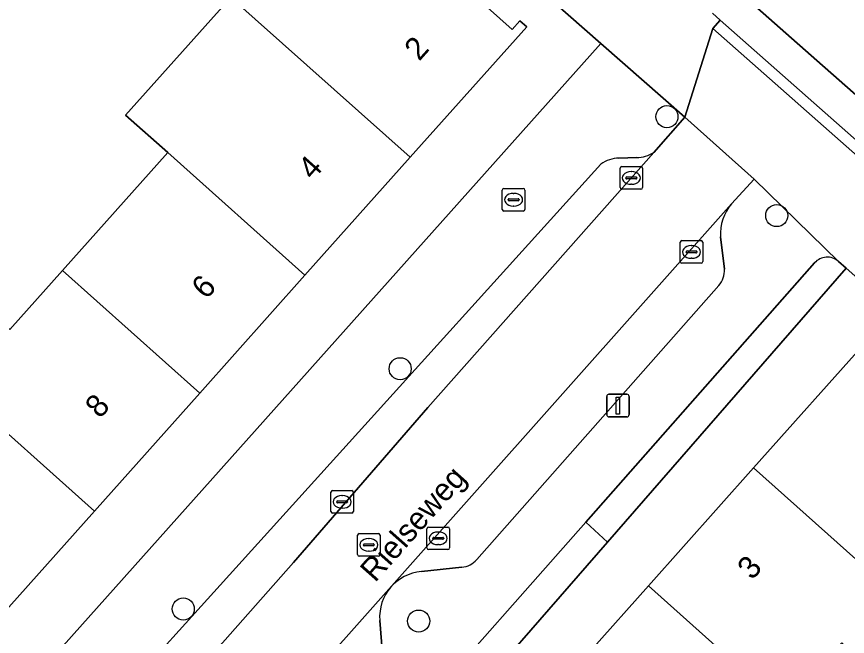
# Model space of a CAD drawing. Extents: x 162523 to 163266, y 381230 to 382050.
# Drawn here: x 162829.22 to 162866.01, y 381959.29 to 381986.73 of the extents above; entities that cross this region are included whole.
import ezdxf

# ---------------------------------------------------------------- set-up
doc = ezdxf.new("R2010")
doc.units = 0
for name, color, linetype in [('IMGEO_Boom', 7, 'Continuous'), ('IMGEO_Brandkraan', 7, 'Continuous'), ('IMGEO_Erf', 7, 'Continuous'), ('IMGEO_Groenvoorziening', 7, 'Continuous'), ('IMGEO_Haag', 7, 'Continuous'), ('IMGEO_Kolk', 7, 'Continuous'), ('IMGEO_Lichtmast', 7, 'Continuous'), ('IMGEO_Openbare_ruimte_label', 7, 'Continuous'), ('IMGEO_Pand', 7, 'Continuous'), ('IMGEO_Pand_nummerreeks', 7, 'Continuous'), ('IMGEO_Parkeervlak_open', 7, 'Continuous'), ('IMGEO_Rijbaan_lokaal_gesloten', 7, 'Continuous'), ('IMGEO_Rijbaan_lokaal_open', 7, 'Continuous'), ('IMGEO_Rioolput', 7, 'Continuous'), ('IMGEO_Voetpad_gesloten', 7, 'Continuous'), ('IMGEO_Voetpad_open', 7, 'Continuous')]:
    doc.layers.add(name, color=color, linetype=linetype)

msp = doc.modelspace()

# ---------------------------------------------------------------- linework, layer by layer
at = {"layer": 'IMGEO_Boom'}
for centre in [(162858.016, 381982.298), (162862.881, 381977.92), (162846.205, 381971.134), (162836.599, 381960.5), (162847.025, 381959.964)]:
    msp.add_circle(centre, 0.489, dxfattribs=at)
at = {"layer": 'IMGEO_Brandkraan'}
for p, q in [((162850.727, 381978.193), (162850.727, 381979.045)), ((162850.802, 381979.119), (162851.654, 381979.119)), ((162851.728, 381979.045), (162851.728, 381978.193)), ((162850.986, 381978.613), (162850.986, 381978.625)), ((162851.029, 381978.662), (162851.427, 381978.662)), ((162851.215, 381978.899), (162851.24, 381978.899)), ((162851.47, 381978.625), (162851.47, 381978.613)), ((162851.424, 381978.576), (162851.026, 381978.576)), ((162851.238, 381978.339), (162851.213, 381978.339)), ((162851.654, 381978.119), (162850.802, 381978.119))]:
    msp.add_line(p, q, dxfattribs=at)
for points in [[(162850.727, 381978.193), (162850.727, 381979.045)], [(162850.802, 381979.119), (162851.654, 381979.119)], [(162851.728, 381979.045), (162851.728, 381978.193)], [(162851.654, 381978.119), (162850.802, 381978.119)]]:
    msp.add_lwpolyline(points, dxfattribs=at)
for centre, radius, start, end in [((162850.804, 381979.043), 0.0765, 91.552, 178.448), ((162850.804, 381979.043), 0.0765, 91.552, 178.448), ((162851.652, 381979.043), 0.0765, 1.552, 88.448), ((162851.652, 381979.043), 0.0765, 1.552, 88.448), ((162851.026, 381978.622), 0.0403, 85.8775, 175.7526), ((162851.023, 381978.612), 0.0366, 178.938, 274.7102), ((162851.427, 381978.619), 0.043, 264.8664, 352.4533), ((162851.431, 381978.624), 0.0386, 1.7309, 96.639), ((162850.804, 381978.195), 0.0765, 181.552, 268.448), ((162850.804, 381978.195), 0.0765, 181.552, 268.448), ((162851.652, 381978.195), 0.0765, 271.552, 358.448), ((162851.652, 381978.195), 0.0765, 271.552, 358.448)]:
    msp.add_arc(centre, radius, start, end, dxfattribs=at)
for centre, major_axis, ratio, start_param, end_param in [((162851.214, 381978.619), (-0.387, 0.002), 0.722429, 4.712389, 7.853982), ((162851.239, 381978.619), (-0.39, 0.002), 0.717154, 1.570796, 4.712389)]:
    msp.add_ellipse(centre, major_axis=major_axis, ratio=ratio, start_param=start_param, end_param=end_param, dxfattribs=at)
at = {"layer": 'IMGEO_Erf'}
for points in [[(162825.375, 381952.267), (162855.09, 381985.538), (162846.765, 381992.863), (162839.846, 381998.952), (162837.144, 382001.33), (162835.604, 381999.58), (162838.275, 381997.194), (162833.752, 381992.13), (162833.142, 381992.674), (162829.259, 381987.894), (162829.193, 381987.955)], [(162835.909, 381980.707), (162834.036, 381982.359), (162838.708, 381987.592), (162843.256, 381992.685), (162843.524, 381992.986), (162845.388, 381991.321), (162845.687, 381991.656), (162846.01, 381991.368), (162845.711, 381991.033), (162851.171, 381986.158), (162851.51, 381986.538), (162851.808, 381986.272), (162846.653, 381980.5), (162841.989, 381975.279), (162837.327, 381970.059), (162832.664, 381964.837), (162828.001, 381959.617)], [(162811.486, 381964.593), (162815.418, 381961.112), (162817.087, 381959.633), (162821.921, 381965.045), (162826.583, 381970.266), (162824.454, 381972.169), (162826.787, 381974.781), (162828.917, 381972.879), (162831.246, 381975.487), (162835.909, 381980.707)], [(162868.339, 381956.702), (162865.769, 381958.996), (162863.221, 381956.142), (162858.446, 381950.793), (162860.194, 381949.233), (162857.829, 381946.583), (162851.808, 381951.958), (162851.682, 381952.07), (162851.892, 381952.319), (162852.137, 381952.113), (162854.258, 381954.532), (162852.685, 381955.936), (162852.357, 381955.568), (162852.092, 381955.804), (162857.195, 381961.521), (162861.857, 381966.744), (162866.948, 381972.448)]]:
    msp.add_lwpolyline(points, dxfattribs=at)
msp.add_lwpolyline([(162872.952, 381953.683), (162874.358, 381955.216), (162874.673, 381955.559), (162875.174, 381956.106), (162874.649, 381956.571), (162878.871, 381961.338), (162880.08, 381963.053), (162874.115, 381968.347), (162865.953, 381975.592), (162855.388, 381963.464), (162847.697, 381954.636), (162850.378, 381952.128), (162851.329, 381951.396), (162859.722, 381943.949), (162857.554, 381941.354), (162867.828, 381932.216), (162870.089, 381934.769), (162864.906, 381939.359), (162864.819, 381940.379), (162877.175, 381954.333), (162877.094, 381954.405), (162876.569, 381953.829), (162875.628, 381952.798), (162874.878, 381951.976)], close=True, dxfattribs=at)
at = {"layer": 'IMGEO_Groenvoorziening'}
for points in [[(162864.554, 381975.823), (162854.421, 381964.345), (162855.388, 381963.464), (162865.953, 381975.592)], [(162865.953, 381975.592), (162865.622, 381975.885)]]:
    msp.add_lwpolyline(points, dxfattribs=at)
msp.add_lwpolyline([(162855.388, 381963.464), (162854.421, 381964.345), (162846.702, 381955.601), (162847.697, 381954.636)], close=True, dxfattribs=at)
msp.add_arc((162865.119, 381975.323), 0.754, 48.173, 138.4719, dxfattribs=at)
at = {"layer": 'IMGEO_Haag'}
msp.add_lwpolyline([(162855.388, 381963.464), (162854.421, 381964.345), (162846.702, 381955.601), (162847.697, 381954.636)], close=True, dxfattribs=at)
at = {"layer": 'IMGEO_Kolk'}
for p, q in [((162856.016, 381980.084), (162856.868, 381980.084)), ((162855.941, 381979.158), (162855.941, 381980.01)), ((162856.429, 381979.864), (162856.454, 381979.864)), ((162856.942, 381980.01), (162856.942, 381979.158)), ((162856.2, 381979.578), (162856.2, 381979.59)), ((162856.638, 381979.541), (162856.24, 381979.541)), ((162856.243, 381979.627), (162856.641, 381979.627)), ((162856.684, 381979.59), (162856.684, 381979.578)), ((162856.868, 381979.084), (162856.016, 381979.084)), ((162856.452, 381979.304), (162856.427, 381979.304)), ((162858.682, 381976.808), (162859.534, 381976.808)), ((162858.607, 381975.882), (162858.607, 381976.734)), ((162859.095, 381976.588), (162859.12, 381976.588)), ((162859.608, 381976.734), (162859.608, 381975.882)), ((162858.866, 381976.302), (162858.866, 381976.314)), ((162859.304, 381976.265), (162858.906, 381976.265)), ((162858.909, 381976.351), (162859.307, 381976.351)), ((162859.118, 381976.028), (162859.093, 381976.028)), ((162859.35, 381976.314), (162859.35, 381976.302)), ((162859.534, 381975.808), (162858.682, 381975.808)), ((162843.21, 381965.743), (162844.062, 381965.743)), ((162843.135, 381964.817), (162843.135, 381965.669)), ((162843.623, 381965.523), (162843.648, 381965.523)), ((162844.136, 381965.669), (162844.136, 381964.817)), ((162843.394, 381965.237), (162843.394, 381965.249)), ((162843.832, 381965.2), (162843.434, 381965.2)), ((162843.437, 381965.286), (162843.835, 381965.286)), ((162843.878, 381965.249), (162843.878, 381965.237)), ((162844.062, 381964.743), (162843.21, 381964.743)), ((162843.646, 381964.963), (162843.621, 381964.963)), ((162847.389, 381963.203), (162847.389, 381964.055)), ((162847.464, 381964.129), (162848.316, 381964.129)), ((162847.877, 381963.909), (162847.902, 381963.909)), ((162848.39, 381964.055), (162848.39, 381963.203)), ((162847.648, 381963.623), (162847.648, 381963.635)), ((162848.086, 381963.586), (162847.688, 381963.586)), ((162847.691, 381963.672), (162848.089, 381963.672)), ((162848.132, 381963.635), (162848.132, 381963.623)), ((162847.9, 381963.349), (162847.875, 381963.349)), ((162848.316, 381963.129), (162847.464, 381963.129))]:
    msp.add_line(p, q, dxfattribs=at)
for points in [[(162856.016, 381980.084), (162856.868, 381980.084)], [(162855.941, 381979.158), (162855.941, 381980.01)], [(162856.942, 381980.01), (162856.942, 381979.158)], [(162856.868, 381979.084), (162856.016, 381979.084)], [(162858.682, 381976.808), (162859.534, 381976.808)], [(162858.607, 381975.882), (162858.607, 381976.734)], [(162859.608, 381976.734), (162859.608, 381975.882)], [(162859.534, 381975.808), (162858.682, 381975.808)], [(162843.21, 381965.743), (162844.062, 381965.743)], [(162843.135, 381964.817), (162843.135, 381965.669)], [(162844.136, 381965.669), (162844.136, 381964.817)], [(162844.062, 381964.743), (162843.21, 381964.743)], [(162847.389, 381963.203), (162847.389, 381964.055)], [(162847.464, 381964.129), (162848.316, 381964.129)], [(162848.39, 381964.055), (162848.39, 381963.203)], [(162848.316, 381963.129), (162847.464, 381963.129)]]:
    msp.add_lwpolyline(points, dxfattribs=at)
for centre, radius, start, end in [((162856.018, 381980.008), 0.0765, 91.552, 178.448), ((162856.018, 381980.008), 0.0765, 91.552, 178.448), ((162856.866, 381980.008), 0.0765, 1.552, 88.448), ((162856.866, 381980.008), 0.0765, 1.552, 88.448), ((162856.24, 381979.587), 0.0403, 85.8775, 175.7526), ((162856.237, 381979.577), 0.0366, 178.938, 274.7102), ((162856.641, 381979.584), 0.043, 264.8664, 352.4533), ((162856.645, 381979.589), 0.0386, 1.7309, 96.639), ((162856.018, 381979.16), 0.0765, 181.552, 268.448), ((162856.018, 381979.16), 0.0765, 181.552, 268.448), ((162856.866, 381979.16), 0.0765, 271.552, 358.448), ((162856.866, 381979.16), 0.0765, 271.552, 358.448), ((162858.684, 381976.732), 0.0765, 91.552, 178.448), ((162858.684, 381976.732), 0.0765, 91.552, 178.448), ((162859.532, 381976.732), 0.0765, 1.552, 88.448), ((162859.532, 381976.732), 0.0765, 1.552, 88.448), ((162858.906, 381976.311), 0.0403, 85.8775, 175.7526), ((162858.903, 381976.301), 0.0366, 178.938, 274.7102), ((162859.307, 381976.308), 0.043, 264.8664, 352.4533), ((162859.311, 381976.313), 0.0386, 1.7309, 96.639), ((162858.684, 381975.884), 0.0765, 181.552, 268.448), ((162858.684, 381975.884), 0.0765, 181.552, 268.448), ((162859.532, 381975.884), 0.0765, 271.552, 358.448), ((162859.532, 381975.884), 0.0765, 271.552, 358.448), ((162843.212, 381965.667), 0.0765, 91.552, 178.448), ((162843.212, 381965.667), 0.0765, 91.552, 178.448), ((162844.06, 381965.667), 0.0765, 1.552, 88.448), ((162844.06, 381965.667), 0.0765, 1.552, 88.448), ((162843.434, 381965.246), 0.0403, 85.8775, 175.7526), ((162843.431, 381965.236), 0.0366, 178.938, 274.7102), ((162843.835, 381965.243), 0.043, 264.8664, 352.4533), ((162843.839, 381965.248), 0.0386, 1.7309, 96.639), ((162843.212, 381964.819), 0.0765, 181.552, 268.448), ((162843.212, 381964.819), 0.0765, 181.552, 268.448), ((162844.06, 381964.819), 0.0765, 271.552, 358.448), ((162844.06, 381964.819), 0.0765, 271.552, 358.448), ((162847.466, 381964.053), 0.0765, 91.552, 178.448), ((162847.466, 381964.053), 0.0765, 91.552, 178.448), ((162848.314, 381964.053), 0.0765, 1.552, 88.448), ((162848.314, 381964.053), 0.0765, 1.552, 88.448), ((162847.688, 381963.632), 0.0403, 85.8775, 175.7526), ((162847.685, 381963.622), 0.0366, 178.938, 274.7102), ((162848.089, 381963.629), 0.043, 264.8664, 352.4533), ((162848.093, 381963.634), 0.0386, 1.7309, 96.639), ((162847.466, 381963.205), 0.0765, 181.552, 268.448), ((162847.466, 381963.205), 0.0765, 181.552, 268.448), ((162848.314, 381963.205), 0.0765, 271.552, 358.448), ((162848.314, 381963.205), 0.0765, 271.552, 358.448)]:
    msp.add_arc(centre, radius, start, end, dxfattribs=at)
for centre, major_axis, ratio, start_param, end_param in [((162856.428, 381979.584), (-0.387, 0.002), 0.722429, 4.712389, 7.853982), ((162856.453, 381979.584), (-0.39, 0.002), 0.717154, 1.570796, 4.712389), ((162859.094, 381976.308), (-0.387, 0.002), 0.722429, 4.712389, 7.853982), ((162859.119, 381976.308), (-0.39, 0.002), 0.717154, 1.570796, 4.712389), ((162843.622, 381965.243), (-0.387, 0.002), 0.722429, 4.712389, 7.853982), ((162843.647, 381965.243), (-0.39, 0.002), 0.717154, 1.570796, 4.712389), ((162847.876, 381963.629), (-0.387, 0.002), 0.722429, 4.712389, 7.853982), ((162847.901, 381963.629), (-0.39, 0.002), 0.717154, 1.570796, 4.712389)]:
    msp.add_ellipse(centre, major_axis=major_axis, ratio=ratio, start_param=start_param, end_param=end_param, dxfattribs=at)
at = {"layer": 'IMGEO_Lichtmast'}
for p, q in [((162855.352, 381969.107), (162855.352, 381969.907)), ((162855.352, 381969.907), (162855.352, 381969.107)), ((162855.452, 381970.007), (162856.242, 381970.007)), ((162856.242, 381970.007), (162855.452, 381970.007)), ((162856.342, 381969.907), (162856.342, 381969.107)), ((162856.342, 381969.107), (162856.342, 381969.907)), ((162856.242, 381969.007), (162855.452, 381969.007)), ((162855.452, 381969.007), (162856.242, 381969.007))]:
    msp.add_line(p, q, dxfattribs=at)
msp.add_lwpolyline([(162855.772, 381969.882), (162855.922, 381969.882), (162855.922, 381969.132), (162855.772, 381969.132), (162855.772, 381969.882)], dxfattribs=at)
for centre, start, end in [((162855.452, 381969.907), 90, 180), ((162855.452, 381969.907), 90, 180), ((162856.242, 381969.907), 0, 90), ((162856.242, 381969.907), 360, 90), ((162855.452, 381969.107), 180, 270), ((162855.452, 381969.107), 180, 270), ((162856.242, 381969.107), 270, 0), ((162856.242, 381969.107), 270, 0)]:
    msp.add_arc(centre, 0.1, start, end, dxfattribs=at)
at = {"layer": 'IMGEO_Pand'}
for points in [[(162845.711, 381991.033), (162846.01, 381991.368), (162845.687, 381991.656), (162845.388, 381991.321), (162843.524, 381992.986), (162843.256, 381992.685), (162838.708, 381987.592), (162846.653, 381980.5), (162851.808, 381986.272), (162851.51, 381986.538), (162851.171, 381986.158)], [(162838.708, 381987.592), (162834.036, 381982.359), (162835.909, 381980.707), (162841.989, 381975.279), (162846.653, 381980.5)], [(162835.909, 381980.707), (162831.246, 381975.487), (162837.327, 381970.059), (162841.989, 381975.279)], [(162826.583, 381970.266), (162832.664, 381964.837), (162837.327, 381970.059), (162831.246, 381975.487), (162828.917, 381972.879), (162826.787, 381974.781), (162824.454, 381972.169)], [(162867.883, 381961.364), (162869.667, 381963.363), (162872.996, 381967.093), (162872.712, 381967.346), (162872.377, 381966.97), (162866.937, 381971.827), (162867.25, 381972.178), (162866.948, 381972.448), (162861.857, 381966.744)], [(162826.583, 381970.266), (162821.921, 381965.045), (162828.001, 381959.617), (162832.664, 381964.837)], [(162867.883, 381961.364), (162861.857, 381966.744), (162857.195, 381961.521), (162863.221, 381956.142), (162865.769, 381958.996), (162868.339, 381956.702), (162870.453, 381959.069)], [(162863.221, 381956.142), (162857.195, 381961.521), (162852.092, 381955.804), (162852.357, 381955.568), (162852.685, 381955.936), (162854.258, 381954.532), (162852.137, 381952.113), (162851.892, 381952.319), (162851.682, 381952.07), (162851.808, 381951.958), (162857.829, 381946.583), (162860.194, 381949.233), (162858.446, 381950.793)]]:
    msp.add_lwpolyline(points, close=True, dxfattribs=at)
at = {"layer": 'IMGEO_Parkeervlak_open'}
for points in [[(162847.43, 381969.417), (162857.435, 381980.713)], [(162856.681, 381980.485), (162855.888, 381980.457)], [(162855.098, 381980.198), (162829.737, 381952.154)], [(162860.885, 381978.441), (162834.091, 381948.311)], [(162860.563, 381975.546), (162860.393, 381976.972)], [(162849.597, 381962.686), (162860.318, 381974.824)], [(162829.368, 381948.852), (162841.475, 381962.564), (162847.43, 381969.417)], [(162847.15, 381962.155), (162848.935, 381962.354)], [(162845.426, 381958.503), (162845.301, 381959.99)]]:
    msp.add_lwpolyline(points, dxfattribs=at)
for centre, radius, start, end in [((162855.877, 381979.156), 1.301, 89.521, 126.7823), ((162856.673, 381981.871), 1.386, 270.3203, 303.329), ((162862.399, 381977.117), 2.012, 138.8363, 184.1301), ((162859.552, 381975.487), 1.013, 319.1484, 3.3638), ((162848.858, 381963.334), 0.983, 274.494, 318.7745), ((162847.318, 381960.14), 2.022, 94.7612, 184.2414)]:
    msp.add_arc(centre, radius, start, end, dxfattribs=at)
at = {"layer": 'IMGEO_Rijbaan_lokaal_gesloten'}
for points in [[(162808.736, 382028.189), (162808.91, 382028.112), (162811.002, 382026.826), (162817.73, 382023.747), (162821.975, 382021.384), (162825.605, 382019.149), (162830.445, 382014.959), (162864.65, 381984.789), (162881.724, 381969.764), (162882.984, 381971.179), (162869.815, 381982.846)], [(162881.724, 381969.764), (162864.65, 381984.789), (162830.445, 382014.959), (162825.605, 382019.149), (162821.975, 382021.384), (162817.73, 382023.747), (162811.002, 382026.826)], [(162860.032, 381986.879), (162860.378, 381986.575)], [(162860.378, 381986.575), (162867.792, 381980.039)]]:
    msp.add_lwpolyline(points, dxfattribs=at)
at = {"layer": 'IMGEO_Rijbaan_lokaal_open'}
msp.add_lwpolyline([(162829.124, 381942.725), (162834.091, 381948.311), (162860.885, 381978.441), (162861.883, 381979.531), (162858.81, 381982.281), (162857.435, 381980.713), (162847.43, 381969.417), (162841.475, 381962.564), (162829.368, 381948.852), (162826.812, 381946.245), (162826.42, 381945.847), (162825.906, 381945.384), (162825.456, 381945.057), (162823.124, 381943.711)], dxfattribs=at)
at = {"layer": 'IMGEO_Rioolput'}
for p, q in [((162844.316, 381962.913), (162844.316, 381963.765)), ((162844.391, 381963.839), (162845.243, 381963.839)), ((162844.804, 381963.619), (162844.829, 381963.619)), ((162845.317, 381963.765), (162845.317, 381962.913)), ((162844.575, 381963.333), (162844.575, 381963.345)), ((162845.013, 381963.296), (162844.615, 381963.296)), ((162844.618, 381963.382), (162845.016, 381963.382)), ((162845.059, 381963.345), (162845.059, 381963.333)), ((162845.243, 381962.839), (162844.391, 381962.839)), ((162844.827, 381963.059), (162844.802, 381963.059))]:
    msp.add_line(p, q, dxfattribs=at)
for points in [[(162844.316, 381962.913), (162844.316, 381963.765)], [(162844.391, 381963.839), (162845.243, 381963.839)], [(162845.317, 381963.765), (162845.317, 381962.913)], [(162845.243, 381962.839), (162844.391, 381962.839)]]:
    msp.add_lwpolyline(points, dxfattribs=at)
for centre, radius, start, end in [((162844.393, 381963.763), 0.0765, 91.552, 178.448), ((162844.393, 381963.763), 0.0765, 91.552, 178.448), ((162845.241, 381963.763), 0.0765, 1.552, 88.448), ((162845.241, 381963.763), 0.0765, 1.552, 88.448), ((162844.615, 381963.342), 0.0403, 85.8775, 175.7526), ((162844.612, 381963.332), 0.0366, 178.938, 274.7102), ((162845.016, 381963.339), 0.043, 264.8664, 352.4533), ((162845.02, 381963.344), 0.0386, 1.7309, 96.639), ((162844.393, 381962.915), 0.0765, 181.552, 268.448), ((162844.393, 381962.915), 0.0765, 181.552, 268.448), ((162845.241, 381962.915), 0.0765, 271.552, 358.448), ((162845.241, 381962.915), 0.0765, 271.552, 358.448)]:
    msp.add_arc(centre, radius, start, end, dxfattribs=at)
for centre, major_axis, ratio, start_param, end_param in [((162844.803, 381963.339), (-0.387, 0.002), 0.722429, 4.712389, 7.853982), ((162844.828, 381963.339), (-0.39, 0.002), 0.717154, 1.570796, 4.712389)]:
    msp.add_ellipse(centre, major_axis=major_axis, ratio=ratio, start_param=start_param, end_param=end_param, dxfattribs=at)
at = {"layer": 'IMGEO_Voetpad_gesloten'}
for points in [[(162857.435, 381980.713), (162858.81, 381982.281), (162855.09, 381985.538), (162825.375, 381952.267), (162820.866, 381948.641)], [(162855.888, 381980.457), (162856.681, 381980.485)], [(162829.737, 381952.154), (162855.098, 381980.198)]]:
    msp.add_lwpolyline(points, dxfattribs=at)
for centre, radius, start, end in [((162855.877, 381979.156), 1.301, 89.521, 126.7823), ((162856.673, 381981.871), 1.386, 270.3203, 303.329)]:
    msp.add_arc(centre, radius, start, end, dxfattribs=at)
at = {"layer": 'IMGEO_Voetpad_open'}
for points in [[(162802.287, 382024.702), (162798.521, 382020.979), (162809.79, 382020.591), (162813.891, 382020.45), (162816.341, 382018.71), (162821.731, 382014.539), (162827.211, 382010.074), (162836.124, 382002.228), (162837.144, 382001.33), (162839.846, 381998.952), (162846.765, 381992.863), (162855.09, 381985.538), (162858.81, 381982.281), (162860.048, 381986.2), (162860.378, 381986.575), (162860.032, 381986.879)], [(162873.134, 381975.339), (162867.792, 381980.039), (162867.462, 381979.664), (162860.048, 381986.2), (162858.81, 381982.281), (162861.883, 381979.531), (162865.622, 381975.885), (162865.953, 381975.592), (162874.115, 381968.347), (162880.08, 381963.053), (162878.871, 381961.338), (162881.398, 381959.1), (162882.641, 381957.969), (162884.2, 381959.724), (162924.95, 381923.835), (162925.969, 381922.938), (162928.735, 381920.502), (162938.619, 381911.798), (162942.415, 381908.454), (162942.509, 381908.372), (162945.226, 381906.002)], [(162865.622, 381975.885), (162861.883, 381979.531), (162860.885, 381978.441)], [(162860.393, 381976.972), (162860.563, 381975.546)], [(162854.421, 381964.345), (162864.554, 381975.823)], [(162860.318, 381974.824), (162849.597, 381962.686)], [(162834.002, 381941.016), (162834.426, 381941.659), (162835.201, 381942.689), (162839.716, 381947.688), (162846.702, 381955.601), (162854.421, 381964.345)], [(162848.935, 381962.354), (162847.15, 381962.155)], [(162845.301, 381959.99), (162845.426, 381958.503)]]:
    msp.add_lwpolyline(points, dxfattribs=at)
msp.add_lwpolyline([(162860.378, 381986.575), (162860.048, 381986.2), (162867.462, 381979.664), (162867.792, 381980.039)], close=True, dxfattribs=at)
for centre, radius, start, end in [((162862.399, 381977.117), 2.012, 138.8363, 184.1301), ((162865.119, 381975.323), 0.754, 48.173, 138.4719), ((162859.552, 381975.487), 1.013, 319.1484, 3.3638), ((162848.858, 381963.334), 0.983, 274.494, 318.7745), ((162847.318, 381960.14), 2.022, 94.7612, 184.2414)]:
    msp.add_arc(centre, radius, start, end, dxfattribs=at)

# ---------------------------------------------------------------- texts
at = {"layer": 'IMGEO_Openbare_ruimte_label'}
msp.add_text('Rielseweg', height=1, rotation=48.4854, dxfattribs=at).set_placement((162845.095, 381961.643))
at = {"layer": 'IMGEO_Pand_nummerreeks'}
for s, rotation, p in [('2', 48.2316, (162847.047, 381984.724)), ('4', 48.2316, (162842.335, 381979.448)), ('6', 48.231, (162837.621, 381974.171)), ('8', 48.231, (162832.909, 381968.896)), ('3', 48.2487, (162861.791, 381961.745))]:
    msp.add_text(s, height=1, rotation=rotation, dxfattribs=at).set_placement(p)

doc.saveas('drawing.dxf')
